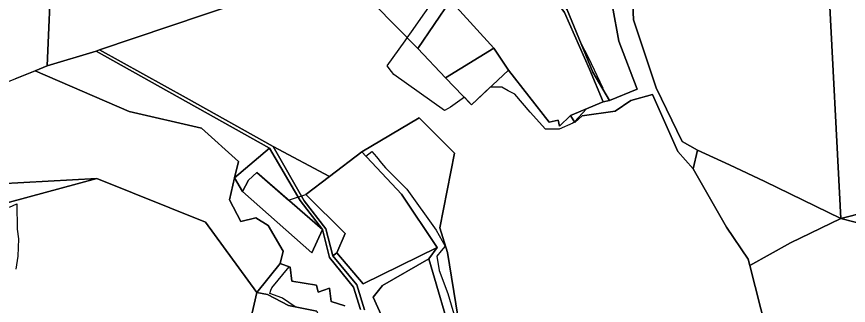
# Model space of a CAD drawing. Extents: x -477304 to -465429, y -1159113 to -1149210.
# Drawn here: x -473974.9 to -473482.7, y -1152162 to -1151991.1 of the extents above; entities that cross this region are included whole.
import ezdxf

# ---------------------------------------------------------------- set-up
doc = ezdxf.new("R2010")
doc.units = 0
for name, color, linetype in [('BPEJ_s', 7, 'Continuous'), ('ostatni_s', 7, 'Continuous'), ('PUPFL_s', 7, 'Continuous'), ('trav_porost_s', 7, 'Continuous')]:
    doc.layers.add(name, color=color, linetype=linetype)

msp = doc.modelspace()

# ---------------------------------------------------------------- linework, layer by layer
at = {"layer": 'BPEJ_s'}
for points in [[(-473649.09, -1151987.07), (-473641.14, -1152006.35), (-473636.59, -1152015.14), (-473627.98, -1152033.41), (-473628.11, -1152033.72), (-473623.99, -1152040.68), (-473627.86, -1152041.59), (-473637.67, -1152045.67), (-473644.83, -1152053.29), (-473645.71, -1152054.23), (-473653.81, -1152057.78), (-473661.91, -1152057.78), (-473671.03, -1152047.63), (-473680.14, -1152036.97), (-473683.94, -1152034.93), (-473687.74, -1152032.9), (-473694.59, -1152032.9), (-473705.72, -1152043.2), (-473709.89, -1152038.84), (-473718.12, -1152044.58), (-473719.5, -1152045.37), (-473721.67, -1152046.61), (-473751.55, -1152025.29), (-473752.97, -1152023.51), (-473755.59, -1152020.21), (-473744.96, -1152005.49), (-473743.67, -1152003.63), (-473741.15, -1152000), (-473725.41, -1151977.29)], [(-473649.09, -1151987.07), (-473641.14, -1152006.35), (-473636.59, -1152015.14), (-473627.98, -1152033.41), (-473628.11, -1152033.72), (-473623.99, -1152040.68), (-473627.86, -1152041.59), (-473637.67, -1152045.67), (-473644.83, -1152053.29), (-473645.71, -1152054.23), (-473653.81, -1152057.78), (-473661.91, -1152057.78), (-473671.03, -1152047.63), (-473680.14, -1152036.97), (-473683.94, -1152034.93), (-473687.74, -1152032.9), (-473694.59, -1152032.9), (-473705.72, -1152043.2), (-473709.89, -1152038.84), (-473718.12, -1152044.58), (-473719.5, -1152045.37), (-473721.67, -1152046.61), (-473751.55, -1152025.29), (-473752.97, -1152023.51), (-473755.59, -1152020.21), (-473744.96, -1152005.49), (-473743.67, -1152003.63), (-473741.15, -1152000), (-473725.41, -1151977.29)], [(-473809.94, -1152162.83), (-473817.61, -1152157.77), (-473817.95, -1152157.55), (-473824.98, -1152154.99), (-473824.38, -1152153.08), (-473823.91, -1152151.59), (-473813.64, -1152139.22), (-473818.91, -1152137.21), (-473817.06, -1152130), (-473826.06, -1152114.7), (-473833.36, -1152110.14), (-473842.12, -1152112.33), (-473848.96, -1152099.57), (-473845.87, -1152086.48), (-473841.14, -1152094.63), (-473837.65, -1152087.88), (-473832.75, -1152083.41), (-473813.96, -1152099.7), (-473803.68, -1152096.32), (-473789.66, -1152085.62), (-473770.61, -1152071.08), (-473768.27, -1152073.59), (-473764.65, -1152070.95), (-473762, -1152074.14), (-473758.91, -1152077.84), (-473756.67, -1152080.52), (-473743.91, -1152093.29), (-473726.67, -1152117.54), (-473721.35, -1152126.91), (-473723.66, -1152129.72), (-473726.25, -1152132.86), (-473724.76, -1152141.38), (-473719.65, -1152154.99), (-473714.12, -1152173.72)], [(-473809.94, -1152162.83), (-473817.61, -1152157.77), (-473817.95, -1152157.55), (-473824.98, -1152154.99), (-473824.38, -1152153.08), (-473823.91, -1152151.59), (-473813.64, -1152139.22), (-473818.91, -1152137.21), (-473817.06, -1152130), (-473826.06, -1152114.7), (-473833.36, -1152110.14), (-473842.12, -1152112.33), (-473848.96, -1152099.57), (-473845.87, -1152086.48), (-473841.14, -1152094.63), (-473837.65, -1152087.88), (-473832.75, -1152083.41), (-473813.96, -1152099.7), (-473803.68, -1152096.32), (-473789.66, -1152085.62), (-473770.61, -1152071.08), (-473768.27, -1152073.59), (-473764.65, -1152070.95), (-473762, -1152074.14), (-473758.91, -1152077.84), (-473756.67, -1152080.52), (-473743.91, -1152093.29), (-473726.67, -1152117.54), (-473721.35, -1152126.91), (-473723.66, -1152129.72), (-473726.25, -1152132.86), (-473724.76, -1152141.38), (-473719.65, -1152154.99), (-473714.12, -1152173.72)], [(-473979.03, -1152103.93), (-473974.8, -1152101.84), (-473974.56, -1152116.91), (-473973.71, -1152122.65), (-473974.14, -1152132.86), (-473975.41, -1152140.52)], [(-473979.03, -1152103.93), (-473974.8, -1152101.84), (-473974.56, -1152116.91), (-473973.71, -1152122.65), (-473974.14, -1152132.86), (-473975.41, -1152140.52)]]:
    msp.add_lwpolyline(points, dxfattribs=at)
at = {"layer": 'ostatni_s'}
for points in [[(-473771.42, -1152164.36), (-473775.51, -1152151.26), (-473789.76, -1152133.69), (-473793.91, -1152117.08), (-473807, -1152099.96), (-473825.17, -1152068.87), (-473927.85, -1152011.42), (-473925.74, -1152010.66), (-473874.47, -1152039.23), (-473823.03, -1152067.86), (-473804.64, -1152100.07), (-473791.98, -1152116.61), (-473787.8, -1152132.61), (-473773.64, -1152149.93), (-473768.94, -1152164.66)], [(-473797.15, -1152165.48), (-473813.92, -1152162), (-473826.36, -1152155.56), (-473832.81, -1152154.29), (-473818.91, -1152137.21), (-473812.94, -1152139.48), (-473812.05, -1152147.71), (-473797.32, -1152150.12), (-473796.42, -1152154.16), (-473789.64, -1152151.86), (-473788.8, -1152159.65), (-473780.71, -1152162.34)]]:
    msp.add_lwpolyline(points, dxfattribs=at)
at = {"layer": 'PUPFL_s'}
for points in [[(-473572.02, -1152070.07), (-473581.08, -1152065.04), (-473596.42, -1152033.22), (-473609.81, -1151992.89), (-473612.38, -1151932.42), (-473614.77, -1151919.18), (-473633.93, -1151893.29), (-473650.05, -1151869.36), (-473660.09, -1151847.15), (-473664.02, -1151832.47), (-473657.27, -1151834.51), (-473650.16, -1151855.86), (-473647.02, -1151861.33), (-473630.74, -1151873.38), (-473575.46, -1151892.55), (-473548.97, -1151940.57), (-473535, -1151960.08), (-473504.28, -1151971.44), (-473494.39, -1151969.93), (-473487.21, -1152110.52), (-473532.12, -1152088.76), (-473553.07, -1152078.81)], [(-473951.67, -1151902.46), (-473951.38, -1151895.64), (-473821.74, -1151898.56), (-473748.36, -1151913.46), (-473788.86, -1151957.39), (-473842.58, -1151982.62), (-473925.74, -1152010.66), (-473927.85, -1152011.42), (-473956.74, -1152020.25)], [(-473607.66, -1152034.09), (-473623.99, -1152040.68), (-473633.86, -1152024.03), (-473649.09, -1151987.07), (-473660.02, -1151970.1), (-473668.95, -1151951.15), (-473650.22, -1151939.6), (-473622.71, -1151935.21), (-473622.22, -1151985.11), (-473618.56, -1152005.57)], [(-473275.59, -1152062.68), (-473288.18, -1152060.16), (-473333.65, -1152071.67), (-473487.21, -1152110.52), (-473494.39, -1151969.93), (-473484.38, -1151968.37), (-473472.72, -1151975.15), (-473468.81, -1151977.28), (-473441.86, -1152010.39), (-473418.35, -1152020.51), (-473396.38, -1152021.22), (-473327.76, -1151998.99), (-473299.38, -1151998.09), (-473252.27, -1152059.63)], [(-473963.91, -1152023.12), (-473956.74, -1152020.25), (-473927.85, -1152011.42), (-473825.17, -1152068.87), (-473845.87, -1152086.48), (-473843.51, -1152076.82), (-473865.45, -1152057.1), (-473908.27, -1152047.32)], [(-473826.06, -1152114.7), (-473817.06, -1152130), (-473818.91, -1152137.21), (-473832.81, -1152154.29), (-473863.14, -1152112.84), (-473927.44, -1152086.88), (-473985.17, -1152089.98), (-474055.3, -1152100.58), (-474096.33, -1152107.2), (-474158.03, -1152133.34), (-474128.19, -1152053.85), (-474086.09, -1152042.79), (-474029.42, -1152048.94), (-473975.77, -1152027.87), (-473963.91, -1152023.12), (-473908.27, -1152047.32), (-473865.45, -1152057.1), (-473843.51, -1152076.82), (-473845.87, -1152086.48), (-473848.96, -1152099.57), (-473842.12, -1152112.33), (-473833.36, -1152110.14)], [(-473715.83, -1152071.94), (-473724.5, -1152116.18), (-473719.98, -1152130.72), (-473708.85, -1152198.83), (-473693.91, -1152210.54), (-473713.52, -1152202.7), (-473716.06, -1152184.95), (-473730.99, -1152134.5), (-473726.09, -1152127.84), (-473747.2, -1152096.19), (-473770.61, -1152071.08), (-473736.59, -1152050.91)], [(-473837.65, -1152087.88), (-473841.14, -1152094.63), (-473845.87, -1152086.48), (-473825.17, -1152068.87), (-473807, -1152099.96), (-473793.91, -1152117.08), (-473832.75, -1152083.41)], [(-473789.66, -1152085.62), (-473803.68, -1152096.32), (-473780.47, -1152119.43), (-473785.35, -1152130.84), (-473787.8, -1152132.61), (-473791.98, -1152116.61), (-473804.64, -1152100.07), (-473823.03, -1152067.86)], [(-473554.85, -1152115.65), (-473574.5, -1152081.08), (-473572.02, -1152070.07), (-473553.07, -1152078.81), (-473532.12, -1152088.76), (-473487.21, -1152110.52), (-473516.82, -1152124.94), (-473540.98, -1152138.46), (-473541.96, -1152134.62)], [(-473428.51, -1152131.63), (-473445.49, -1152123.51), (-473464.04, -1152116.49), (-473487.21, -1152110.52), (-473333.65, -1152071.67), (-473332.81, -1152074.42), (-473315.74, -1152069.49), (-473299.82, -1152072.11), (-473384.67, -1152152.85), (-473408.74, -1152140.61), (-473413.26, -1152138.53)], [(-474096.33, -1152107.2), (-474055.3, -1152100.58), (-473985.17, -1152089.98), (-473927.44, -1152086.88), (-473979.14, -1152100.84), (-474031.51, -1152130.5), (-474043.21, -1152128.46), (-474061.81, -1152125.23), (-474092.55, -1152121.14), (-474113.8, -1152135.61), (-474130.7, -1152141.67), (-474163.11, -1152159.24), (-474166.86, -1152159.55), (-474158.03, -1152133.34)], [(-473408.74, -1152140.61), (-473410.34, -1152142.82), (-473468.56, -1152223.31), (-473481.86, -1152210.7), (-473498.28, -1152202.07), (-473527.83, -1152186.68), (-473531.29, -1152176.41), (-473540.98, -1152138.46), (-473516.82, -1152124.94), (-473487.21, -1152110.52), (-473464.04, -1152116.49), (-473445.49, -1152123.51), (-473428.51, -1152131.63), (-473413.26, -1152138.53)], [(-473826.36, -1152155.56), (-473813.92, -1152162), (-473797.15, -1152165.48), (-473795.08, -1152172.6), (-473796.7, -1152178.99), (-473811.91, -1152195.24), (-473817.62, -1152213.4), (-473845.04, -1152210.37), (-473840.28, -1152187.11), (-473832.81, -1152154.29)]]:
    msp.add_lwpolyline(points, close=True, dxfattribs=at)
for points in [[(-473989.61, -1151952.42), (-473967.96, -1151943.75), (-473961.45, -1151941.78), (-473961.73, -1151902.6), (-473951.67, -1151902.46), (-473956.74, -1152020.25), (-473963.91, -1152023.12), (-473975.77, -1152027.87)], [(-473612.38, -1151932.42), (-473609.81, -1151992.89), (-473596.42, -1152033.22), (-473581.08, -1152065.04), (-473572.02, -1152070.07), (-473574.5, -1152081.08), (-473583.64, -1152070.86), (-473598.56, -1152037.13), (-473611.46, -1152040.63), (-473620.67, -1152047.03), (-473640.21, -1152049.73), (-473644.56, -1152053.73), (-473647.09, -1152049.58), (-473627.86, -1152041.59), (-473623.99, -1152040.68), (-473607.66, -1152034.09), (-473618.56, -1152005.57), (-473622.22, -1151985.11)], [(-473718.07, -1151981.43), (-473737.5, -1152009.94), (-473788.86, -1151957.39)], [(-473788.86, -1151957.39), (-473737.5, -1152009.94), (-473721, -1152027.21), (-473705.72, -1152043.2), (-473683.7, -1152022.83), (-473659.75, -1152053.61), (-473654.35, -1152052.35), (-473653.65, -1152055.85), (-473647.09, -1152049.58), (-473644.56, -1152053.73), (-473640.21, -1152049.73), (-473620.67, -1152047.03), (-473611.46, -1152040.63), (-473598.56, -1152037.13), (-473583.64, -1152070.86), (-473574.5, -1152081.08), (-473554.85, -1152115.65), (-473541.96, -1152134.62), (-473540.98, -1152138.46), (-473531.29, -1152176.41)], [(-473461.98, -1152369.85), (-473525.87, -1152316.38), (-473630.86, -1152260.12), (-473693.91, -1152210.54), (-473708.85, -1152198.83), (-473719.98, -1152130.72), (-473724.5, -1152116.18), (-473715.83, -1152071.94), (-473736.59, -1152050.91), (-473770.61, -1152071.08), (-473789.66, -1152085.62), (-473823.03, -1152067.86), (-473874.47, -1152039.23), (-473925.74, -1152010.66), (-473842.58, -1151982.62)], [(-473979.14, -1152100.84), (-473927.44, -1152086.88), (-473863.14, -1152112.84), (-473832.81, -1152154.29), (-473840.28, -1152187.11)]]:
    msp.add_lwpolyline(points, dxfattribs=at)
at = {"layer": 'trav_porost_s'}
for points in [[(-473623.99, -1152040.68), (-473627.86, -1152041.59), (-473635.93, -1152022.19), (-473650.61, -1151988.55), (-473662.08, -1151972.91), (-473675.2, -1151960.48), (-473691.68, -1151950.2), (-473695.16, -1151948.03), (-473718.07, -1151981.43), (-473733.4, -1151972.78), (-473684.63, -1151916.63), (-473670.82, -1151946.96), (-473668.95, -1151951.15), (-473660.02, -1151970.1), (-473649.09, -1151987.07), (-473633.86, -1152024.03)], [(-473650.61, -1151988.55), (-473635.93, -1152022.19), (-473627.86, -1152041.59), (-473647.09, -1152049.58), (-473653.65, -1152055.85), (-473654.35, -1152052.35), (-473659.75, -1152053.61), (-473683.7, -1152022.83), (-473692.5, -1152009.78), (-473714.48, -1151985.41), (-473707.91, -1151976.09), (-473701.55, -1151961.21), (-473691.68, -1151950.2), (-473675.2, -1151960.48), (-473662.08, -1151972.91)], [(-473692.5, -1152009.78), (-473721, -1152027.21), (-473737.5, -1152009.94), (-473718.07, -1151981.43), (-473714.48, -1151985.41)], [(-473705.72, -1152043.2), (-473721, -1152027.21), (-473692.5, -1152009.78), (-473683.7, -1152022.83)], [(-473803.68, -1152096.32), (-473789.66, -1152085.62), (-473770.61, -1152071.08), (-473747.2, -1152096.19), (-473726.09, -1152127.84), (-473769.78, -1152149.31), (-473785.35, -1152130.84), (-473780.47, -1152119.43)], [(-473800.14, -1152130.91), (-473841.14, -1152094.63), (-473837.65, -1152087.88), (-473832.75, -1152083.41), (-473793.91, -1152117.08)], [(-473738.99, -1152191.88), (-473743.58, -1152194.28), (-473754.65, -1152177.7), (-473763.86, -1152157.18), (-473758.43, -1152150.29), (-473730.99, -1152134.5), (-473716.06, -1152184.95), (-473713.52, -1152202.7), (-473703.94, -1152223.58), (-473711.78, -1152217.92), (-473730.28, -1152225.33)]]:
    msp.add_lwpolyline(points, close=True, dxfattribs=at)
for points in [[(-473780.71, -1152162.34), (-473788.8, -1152159.65), (-473789.64, -1152151.86), (-473796.42, -1152154.16), (-473797.32, -1152150.12), (-473812.05, -1152147.71), (-473812.94, -1152139.48), (-473818.91, -1152137.21), (-473817.06, -1152130), (-473826.06, -1152114.7), (-473833.36, -1152110.14), (-473842.12, -1152112.33), (-473848.96, -1152099.57), (-473845.87, -1152086.48), (-473841.14, -1152094.63), (-473800.14, -1152130.91), (-473793.91, -1152117.08), (-473789.76, -1152133.69), (-473775.51, -1152151.26), (-473771.42, -1152164.36)], [(-473768.94, -1152164.66), (-473773.64, -1152149.93), (-473787.8, -1152132.61), (-473785.35, -1152130.84), (-473769.78, -1152149.31), (-473726.09, -1152127.84), (-473730.99, -1152134.5), (-473758.43, -1152150.29), (-473763.86, -1152157.18), (-473754.65, -1152177.7)]]:
    msp.add_lwpolyline(points, dxfattribs=at)

doc.saveas('drawing.dxf')
